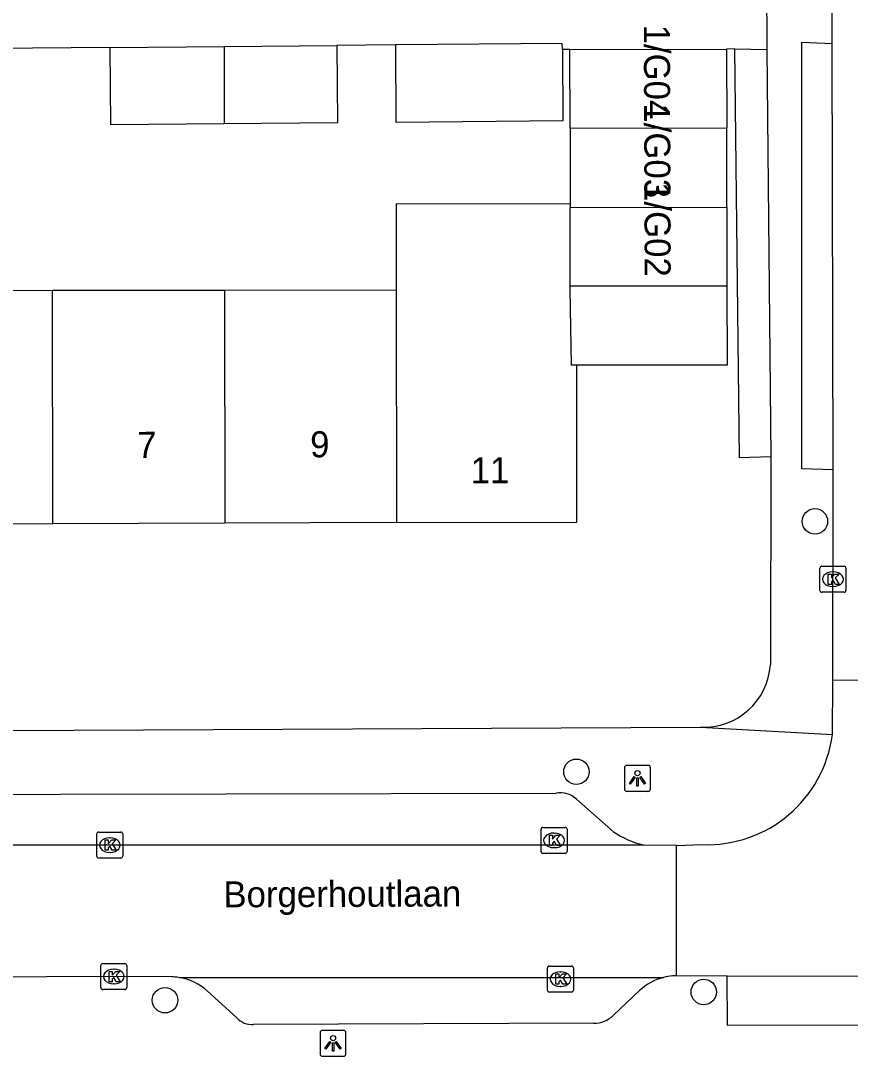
# Model space of a CAD drawing. Extents: x 160732 to 162105, y 387428 to 388479.
# Drawn here: x 161334.36 to 161366.25, y 387901.23 to 387941.02 of the extents above; entities that cross this region are included whole.
import ezdxf

# ---------------------------------------------------------------- set-up
doc = ezdxf.new("R2010")
doc.units = 0
for name, color, linetype in [('IMGEO_Boom', 7, 'Continuous'), ('IMGEO_Kolk', 7, 'Continuous'), ('IMGEO_Lichtpunt', 7, 'Continuous'), ('IMGEO_Openbare_ruimte_label', 7, 'Continuous'), ('IMGEO_Pand', 7, 'Continuous'), ('IMGEO_Pand_nummerreeks', 7, 'Continuous'), ('IMGEO_Rijbaan_lokaal_open', 7, 'Continuous'), ('IMGEO_Voetpad_open', 7, 'Continuous')]:
    doc.layers.add(name, color=color, linetype=linetype)

msp = doc.modelspace()

# ---------------------------------------------------------------- linework, layer by layer
at = {"layer": 'IMGEO_Boom'}
for centre in [(161364.893, 387921.782), (161355.723, 387912.162), (161360.618, 387903.699), (161339.908, 387903.381)]:
    msp.add_circle(centre, 0.489, dxfattribs=at)
at = {"layer": 'IMGEO_Kolk'}
for p, q in [((161365.085, 387919.132), (161365.085, 387919.984)), ((161365.16, 387920.058), (161366.012, 387920.058)), ((161366.086, 387919.984), (161366.086, 387919.132)), ((161365.573, 387919.838), (161365.598, 387919.838)), ((161365.596, 387919.278), (161365.571, 387919.278)), ((161366.012, 387919.058), (161365.16, 387919.058)), ((161354.363, 387909.099), (161354.363, 387909.951)), ((161354.438, 387910.025), (161355.29, 387910.025)), ((161355.364, 387909.951), (161355.364, 387909.099)), ((161337.282, 387908.918), (161337.282, 387909.77)), ((161337.357, 387909.844), (161338.209, 387909.844)), ((161337.77, 387909.624), (161337.795, 387909.624)), ((161338.283, 387909.77), (161338.283, 387908.918)), ((161354.851, 387909.805), (161354.876, 387909.805)), ((161354.874, 387909.245), (161354.849, 387909.245)), ((161338.209, 387908.844), (161337.357, 387908.844)), ((161337.793, 387909.064), (161337.768, 387909.064)), ((161355.29, 387909.025), (161354.438, 387909.025)), ((161337.511, 387904.792), (161338.363, 387904.792)), ((161337.436, 387903.866), (161337.436, 387904.718)), ((161337.924, 387904.572), (161337.949, 387904.572)), ((161338.437, 387904.718), (161338.437, 387903.866)), ((161354.608, 387903.769), (161354.608, 387904.621)), ((161354.683, 387904.695), (161355.535, 387904.695)), ((161355.096, 387904.475), (161355.121, 387904.475)), ((161355.609, 387904.621), (161355.609, 387903.769)), ((161337.947, 387904.012), (161337.922, 387904.012)), ((161338.363, 387903.792), (161337.511, 387903.792)), ((161355.535, 387903.695), (161354.683, 387903.695)), ((161355.119, 387903.915), (161355.094, 387903.915))]:
    msp.add_line(p, q, dxfattribs=at)
for points in [[(161365.085, 387919.132), (161365.085, 387919.984)], [(161365.16, 387920.058), (161366.012, 387920.058)], [(161366.086, 387919.984), (161366.086, 387919.132)], [(161365.406, 387919.758), (161365.529, 387919.758), (161365.529, 387919.607), (161365.659, 387919.758), (161365.823, 387919.758), (161365.677, 387919.607), (161365.83, 387919.358), (161365.678, 387919.358), (161365.593, 387919.522), (161365.529, 387919.455), (161365.529, 387919.358), (161365.406, 387919.358), (161365.406, 387919.758)], [(161366.012, 387919.058), (161365.16, 387919.058)], [(161354.363, 387909.099), (161354.363, 387909.951)], [(161354.438, 387910.025), (161355.29, 387910.025)], [(161355.364, 387909.951), (161355.364, 387909.099)], [(161337.282, 387908.918), (161337.282, 387909.77)], [(161337.357, 387909.844), (161338.209, 387909.844)], [(161337.603, 387909.544), (161337.726, 387909.544), (161337.726, 387909.393), (161337.856, 387909.544), (161338.02, 387909.544), (161337.874, 387909.393), (161338.027, 387909.144), (161337.875, 387909.144), (161337.79, 387909.308), (161337.726, 387909.241), (161337.726, 387909.144), (161337.603, 387909.144), (161337.603, 387909.544)], [(161338.283, 387909.77), (161338.283, 387908.918)], [(161354.684, 387909.725), (161354.807, 387909.725), (161354.807, 387909.574), (161354.937, 387909.725), (161355.101, 387909.725), (161354.955, 387909.574), (161355.108, 387909.325), (161354.956, 387909.325), (161354.871, 387909.489), (161354.807, 387909.422), (161354.807, 387909.325), (161354.684, 387909.325), (161354.684, 387909.725)], [(161338.209, 387908.844), (161337.357, 387908.844)], [(161355.29, 387909.025), (161354.438, 387909.025)], [(161337.511, 387904.792), (161338.363, 387904.792)], [(161337.436, 387903.866), (161337.436, 387904.718)], [(161337.757, 387904.492), (161337.88, 387904.492), (161337.88, 387904.341), (161338.01, 387904.492), (161338.174, 387904.492), (161338.028, 387904.341), (161338.181, 387904.092), (161338.029, 387904.092), (161337.944, 387904.256), (161337.88, 387904.189), (161337.88, 387904.092), (161337.757, 387904.092), (161337.757, 387904.492)], [(161338.437, 387904.718), (161338.437, 387903.866)], [(161354.608, 387903.769), (161354.608, 387904.621)], [(161354.683, 387904.695), (161355.535, 387904.695)], [(161354.929, 387904.395), (161355.052, 387904.395), (161355.052, 387904.244), (161355.182, 387904.395), (161355.346, 387904.395), (161355.2, 387904.244), (161355.353, 387903.995), (161355.201, 387903.995), (161355.116, 387904.159), (161355.052, 387904.092), (161355.052, 387903.995), (161354.929, 387903.995), (161354.929, 387904.395)], [(161355.609, 387904.621), (161355.609, 387903.769)], [(161338.363, 387903.792), (161337.511, 387903.792)], [(161355.535, 387903.695), (161354.683, 387903.695)]]:
    msp.add_lwpolyline(points, dxfattribs=at)
for centre, start, end in [((161365.162, 387919.982), 91.552, 178.448), ((161365.162, 387919.982), 91.552, 178.448), ((161366.01, 387919.982), 1.552, 88.448), ((161366.01, 387919.982), 1.552, 88.448), ((161365.162, 387919.134), 181.552, 268.448), ((161365.162, 387919.134), 181.552, 268.448), ((161366.01, 387919.134), 271.552, 358.448), ((161366.01, 387919.134), 271.552, 358.448), ((161354.44, 387909.949), 91.552, 178.448), ((161354.44, 387909.949), 91.552, 178.448), ((161355.288, 387909.949), 1.552, 88.448), ((161355.288, 387909.949), 1.552, 88.448), ((161337.359, 387909.768), 91.552, 178.448), ((161337.359, 387909.768), 91.552, 178.448), ((161338.207, 387909.768), 1.552, 88.448), ((161338.207, 387909.768), 1.552, 88.448), ((161337.359, 387908.92), 181.552, 268.448), ((161337.359, 387908.92), 181.552, 268.448), ((161338.207, 387908.92), 271.552, 358.448), ((161338.207, 387908.92), 271.552, 358.448), ((161354.44, 387909.101), 181.552, 268.448), ((161354.44, 387909.101), 181.552, 268.448), ((161355.288, 387909.101), 271.552, 358.448), ((161355.288, 387909.101), 271.552, 358.448), ((161337.513, 387904.716), 91.552, 178.448), ((161337.513, 387904.716), 91.552, 178.448), ((161338.361, 387904.716), 1.552, 88.448), ((161338.361, 387904.716), 1.552, 88.448), ((161354.685, 387904.619), 91.552, 178.448), ((161354.685, 387904.619), 91.552, 178.448), ((161355.533, 387904.619), 1.552, 88.448), ((161355.533, 387904.619), 1.552, 88.448), ((161337.513, 387903.868), 181.552, 268.448), ((161337.513, 387903.868), 181.552, 268.448), ((161338.361, 387903.868), 271.552, 358.448), ((161338.361, 387903.868), 271.552, 358.448), ((161354.685, 387903.771), 181.552, 268.448), ((161354.685, 387903.771), 181.552, 268.448), ((161355.533, 387903.771), 271.552, 358.448), ((161355.533, 387903.771), 271.552, 358.448)]:
    msp.add_arc(centre, 0.0765, start, end, dxfattribs=at)
for centre, major_axis, ratio, start_param, end_param in [((161365.572, 387919.558), (-0.387, 0.002), 0.722429, 4.712389, 7.853982), ((161365.597, 387919.558), (-0.39, 0.002), 0.717154, 1.570796, 4.712389), ((161337.769, 387909.344), (-0.387, 0.002), 0.722429, 4.712389, 7.853982), ((161337.794, 387909.344), (-0.39, 0.002), 0.717154, 1.570796, 4.712389), ((161354.85, 387909.525), (-0.387, 0.002), 0.722429, 4.712389, 7.853982), ((161354.875, 387909.525), (-0.39, 0.002), 0.717154, 1.570796, 4.712389), ((161337.923, 387904.292), (-0.387, 0.002), 0.722429, 4.712389, 7.853982), ((161337.948, 387904.292), (-0.39, 0.002), 0.717154, 1.570796, 4.712389), ((161355.095, 387904.195), (-0.387, 0.002), 0.722429, 4.712389, 7.853982), ((161355.12, 387904.195), (-0.39, 0.002), 0.717154, 1.570796, 4.712389)]:
    msp.add_ellipse(centre, major_axis=major_axis, ratio=ratio, start_param=start_param, end_param=end_param, dxfattribs=at)
at = {"layer": 'IMGEO_Lichtpunt'}
for p, q in [((161358.473, 387912.405), (161357.665, 387912.405)), ((161358.473, 387912.405), (161357.665, 387912.405)), ((161357.571, 387912.31), (161357.571, 387911.503)), ((161357.571, 387912.31), (161357.571, 387911.503)), ((161358.567, 387911.503), (161358.567, 387912.31)), ((161358.567, 387911.503), (161358.567, 387912.31)), ((161357.665, 387911.409), (161358.473, 387911.409)), ((161357.665, 387911.409), (161358.473, 387911.409)), ((161345.868, 387902.129), (161345.868, 387901.322)), ((161345.868, 387902.129), (161345.868, 387901.322)), ((161346.77, 387902.224), (161345.962, 387902.224)), ((161346.77, 387902.224), (161345.962, 387902.224)), ((161346.864, 387901.322), (161346.864, 387902.129)), ((161346.864, 387901.322), (161346.864, 387902.129)), ((161345.962, 387901.228), (161346.77, 387901.228)), ((161345.962, 387901.228), (161346.77, 387901.228))]:
    msp.add_line(p, q, dxfattribs=at)
for points in [[(161357.945, 387911.974), (161357.984, 387911.946), (161357.796, 387911.684), (161357.758, 387911.711), (161357.945, 387911.974)], [(161358.157, 387911.946), (161358.195, 387911.973), (161358.382, 387911.711), (161358.343, 387911.683), (161358.157, 387911.946)], [(161358.047, 387911.926), (161358.094, 387911.926), (161358.094, 387911.604), (161358.047, 387911.604), (161358.047, 387911.926)], [(161346.242, 387901.793), (161346.281, 387901.765), (161346.093, 387901.503), (161346.055, 387901.53), (161346.242, 387901.793)], [(161346.344, 387901.745), (161346.391, 387901.745), (161346.391, 387901.423), (161346.344, 387901.423), (161346.344, 387901.745)], [(161346.454, 387901.765), (161346.492, 387901.792), (161346.679, 387901.53), (161346.64, 387901.502), (161346.454, 387901.765)]]:
    msp.add_lwpolyline(points, dxfattribs=at)
for centre in [(161358.07, 387912.108), (161346.367, 387901.927)]:
    msp.add_circle(centre, 0.0994, dxfattribs=at)
for centre, start, end in [((161357.665, 387912.31), 90, 180), ((161357.665, 387912.31), 90, 180), ((161358.473, 387912.31), 0, 90), ((161358.473, 387912.31), 0, 90), ((161357.665, 387911.503), 180, 270), ((161357.665, 387911.503), 180, 270), ((161358.473, 387911.503), 270, 0), ((161358.473, 387911.503), 270, 360), ((161345.962, 387902.129), 90, 180), ((161345.962, 387902.129), 90, 180), ((161346.77, 387902.129), 0, 90), ((161346.77, 387902.129), 0, 90), ((161345.962, 387901.322), 180, 270), ((161345.962, 387901.322), 180, 270), ((161346.77, 387901.322), 270, 0), ((161346.77, 387901.322), 270, 360)]:
    msp.add_arc(centre, 0.0946, start, end, dxfattribs=at)
at = {"layer": 'IMGEO_Pand'}
for points in [[(161337.801, 387939.993), (161342.181, 387940.031)], [(161342.184, 387937.058), (161337.827, 387937.02), (161337.801, 387939.993)], [(161342.181, 387940.031), (161346.515, 387940.069)], [(161342.181, 387940.031), (161342.184, 387937.058)], [(161346.515, 387940.069), (161346.541, 387937.096), (161342.184, 387937.058)], [(161355.182, 387939.912), (161355.18, 387940.145), (161348.787, 387940.089)], [(161355.182, 387939.912), (161355.206, 387937.172), (161348.791, 387937.116), (161348.787, 387940.089)], [(161355.475, 387939.915), (161361.497, 387939.922)], [(161355.479, 387936.881), (161355.475, 387939.915)], [(161361.497, 387939.922), (161361.501, 387936.889)], [(161361.501, 387936.889), (161355.479, 387936.881)], [(161355.479, 387936.881), (161355.482, 387933.983)], [(161361.505, 387933.856), (161361.501, 387936.889)], [(161355.482, 387933.983), (161348.795, 387933.975), (161348.799, 387930.682)], [(161355.482, 387933.983), (161355.482, 387933.848)], [(161355.482, 387933.848), (161361.505, 387933.856)], [(161355.486, 387930.815), (161355.482, 387933.848)], [(161361.505, 387933.856), (161361.509, 387930.823)], [(161328.978, 387930.656), (161335.585, 387930.665)], [(161335.585, 387930.665), (161342.192, 387930.673)], [(161335.596, 387921.691), (161335.585, 387930.665)], [(161342.192, 387930.673), (161348.799, 387930.682)], [(161342.192, 387930.673), (161342.203, 387921.713)], [(161348.799, 387930.682), (161348.81, 387921.734)], [(161361.509, 387930.823), (161355.486, 387930.815)], [(161355.738, 387927.783), (161355.53, 387927.785), (161355.486, 387930.69), (161355.486, 387930.815)], [(161361.509, 387930.823), (161361.513, 387927.79), (161355.738, 387927.783)], [(161348.81, 387921.734), (161355.745, 387921.757), (161355.738, 387927.783)], [(161335.596, 387921.691), (161328.989, 387921.67)], [(161342.203, 387921.713), (161335.596, 387921.691)], [(161348.81, 387921.734), (161342.203, 387921.713)]]:
    msp.add_lwpolyline(points, dxfattribs=at)
at = {"layer": 'IMGEO_Rijbaan_lokaal_open'}
for points in [[(161365.556, 387940.151), (161365.306, 388068.977)], [(161365.591, 387923.757), (161365.556, 387940.151)], [(161365.581, 387915.665), (161365.591, 387923.757)], [(161365.563, 387913.59), (161365.581, 387915.665)], [(161370.516, 387915.68), (161365.581, 387915.665)], [(161358.301, 387909.345), (161313.671, 387909.342)], [(161359.568, 387909.33), (161358.301, 387909.345)], [(161359.568, 387909.33), (161360.554, 387909.361)], [(161359.568, 387904.324), (161359.568, 387909.33)], [(161340.164, 387904.28), (161337.937, 387904.292), (161335.345, 387904.275), (161313.396, 387904.216)], [(161340.434, 387904.26), (161359.07, 387904.257)], [(161359.568, 387904.324), (161359.413, 387904.316)], [(161361.516, 387904.309), (161359.568, 387904.324)], [(161361.516, 387904.309), (161373.56, 387904.331)]]:
    msp.add_lwpolyline(points, dxfattribs=at)
for centre, radius, start, end in [((161360.743, 387914.217), 4.86, 267.7655, 352.582), ((161340.129, 387901.981), 2.299, 82.3878, 89.1394), ((161359.577, 387902.339), 1.984, 94.7285, 104.7915)]:
    msp.add_arc(centre, radius, start, end, dxfattribs=at)
at = {"layer": 'IMGEO_Voetpad_open'}
for points in [[(161363.033, 387942.503), (161363.039, 387939.92)], [(161365.591, 387923.757), (161364.386, 387923.801), (161364.388, 387940.193), (161365.556, 387940.151)], [(161337.801, 387939.993), (161333.301, 387939.954)], [(161348.787, 387940.089), (161346.515, 387940.069)], [(161355.475, 387939.915), (161355.182, 387939.912)], [(161361.82, 387939.938), (161361.497, 387939.922)], [(161361.82, 387939.938), (161363.039, 387939.92)], [(161363.196, 387924.259), (161361.991, 387924.223), (161361.82, 387939.938)], [(161363.039, 387939.92), (161363.196, 387924.259)], [(161363.196, 387924.259), (161363.181, 387916.27)], [(161314.972, 387913.662), (161360.499, 387913.873)], [(161360.499, 387913.873), (161365.563, 387913.59)], [(161316.831, 387911.265), (161354.943, 387911.338)], [(161355.724, 387911.108), (161357.143, 387909.855)], [(161373.56, 387904.331), (161373.563, 387902.438), (161361.532, 387902.413), (161361.516, 387904.309)], [(161342.659, 387902.724), (161341.538, 387903.725)], [(161358.154, 387903.75), (161357.148, 387902.804)], [(161356.392, 387902.496), (161343.306, 387902.451)]]:
    msp.add_lwpolyline(points, dxfattribs=at)
for centre, radius, start, end in [((161360.616, 387916.441), 2.57, 267.3818, 356.1948), ((161355.106, 387910.45), 0.903, 46.7906, 100.3906), ((161359.188, 387912.928), 3.691, 236.361, 256.1003), ((161340.145, 387902.256), 2.024, 46.5061, 81.7841), ((161359.591, 387902.235), 2.088, 104.4434, 133.4851), ((161356.38, 387903.608), 1.112, 270.6318, 313.7009), ((161343.234, 387903.183), 0.735, 218.6063, 275.6393)]:
    msp.add_arc(centre, radius, start, end, dxfattribs=at)

# ---------------------------------------------------------------- texts
at = {"layer": 'IMGEO_Openbare_ruimte_label'}
msp.add_text('Borgerhoutlaan', height=1, rotation=0.2292, dxfattribs=at).set_placement((161342.153, 387906.949))
at = {"layer": 'IMGEO_Pand_nummerreeks'}
for s, rotation, p in [('1/G04', 270.1854, (161358.316, 387940.873)), ('1/G03', 270.1831, (161358.326, 387937.845)), ('1/G02', 270.1854, (161358.336, 387934.821)), ('7', 0.1867, (161338.838, 387924.222)), ('9', 0.1867, (161345.488, 387924.243)), ('11', 0.1891, (161351.654, 387923.243))]:
    msp.add_text(s, height=1, rotation=rotation, dxfattribs=at).set_placement(p)

doc.saveas('drawing.dxf')
